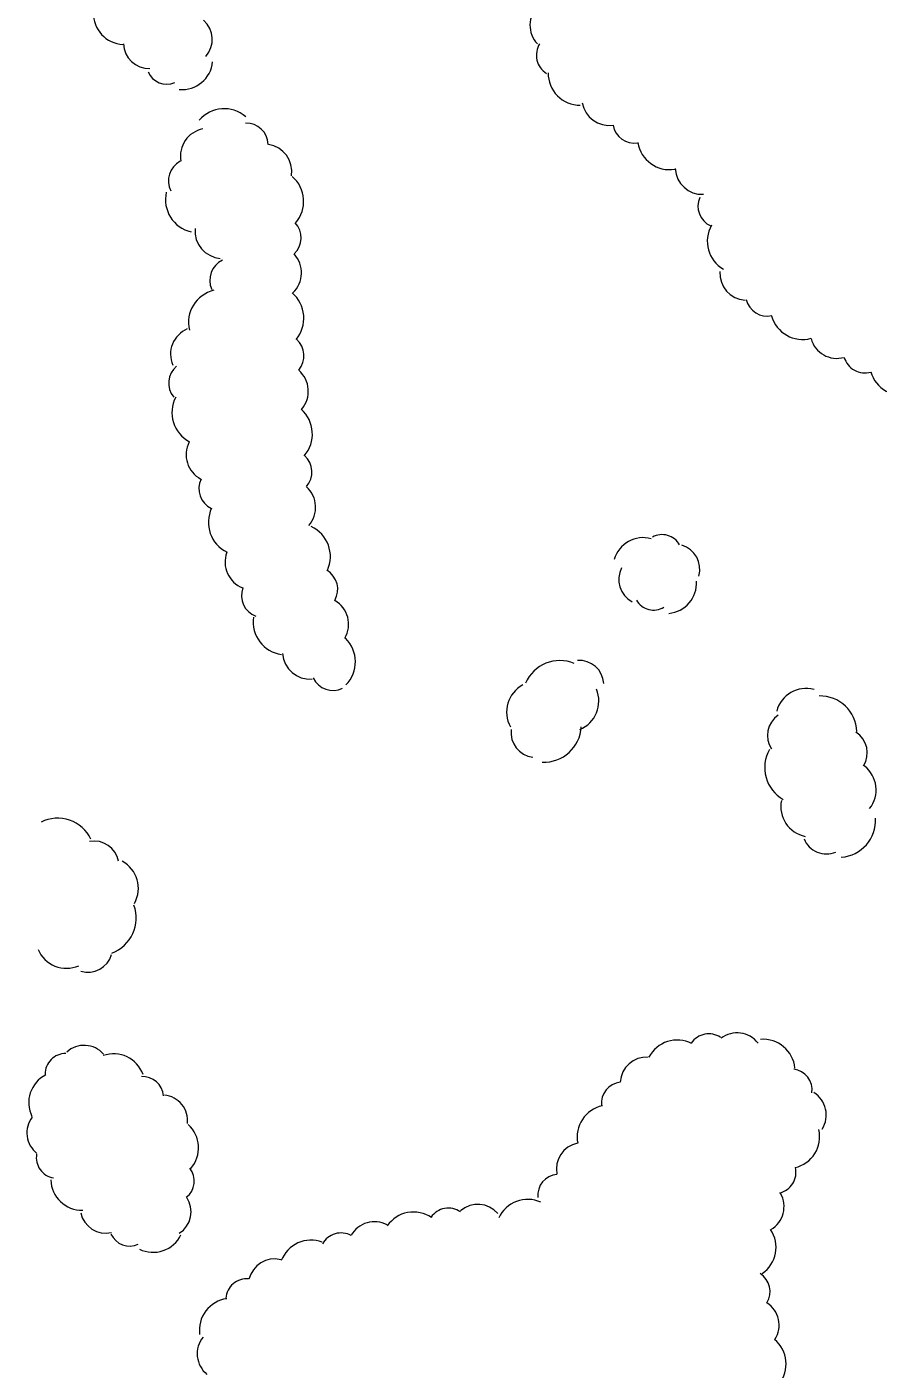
# Model space of a CAD drawing. Extents: x 2361284 to 2366480, y 6976556 to 6985346.
# Drawn here: x 2363882.4 to 2364106.7, y 6977041.6 to 6977395.1 of the extents above; entities that cross this region are included whole.
import ezdxf

# ---------------------------------------------------------------- set-up
doc = ezdxf.new("R2010")
doc.units = 0
doc.header["$LTSCALE"] = 1.9
doc.layers.add('16', color=7, linetype='Continuous', lineweight=13)

msp = doc.modelspace()

# ---------------------------------------------------------------- linework, layer by layer
at = {"layer": '16'}
for centre, radius, start, end in [((2364022.051, 6977395.468), 7.086, 133.45598, 223.45598), ((2363908.006, 6977398.55), 8.083, 177.70237, 267.70237), ((2363924.503, 6977391.755), 6.739, 318.6845, 48.6845), ((2363914.572, 6977390.831), 6.739, 181.79201, 271.79201), ((2364022.315, 6977387.618), 5.663, 147.91788, 237.91788), ((2363919.268, 6977385.351), 5.385, 202.90639, 292.90639), ((2363923.273, 6977386.643), 8.083, 264.7298, 354.7298), ((2364028.234, 6977382.937), 8.499, 179.77596, 269.77596), ((2363934.382, 6977364.815), 8.703, 49.27992, 139.27992), ((2364035.763, 6977376.212), 7.086, 189.08259, 279.08259), ((2363940.187, 6977363.954), 5.798, 1.70984, 91.70984), ((2364042.496, 6977370.1), 5.663, 189.1031, 279.1031), ((2363930.089, 6977361.052), 7.256, 100.38954, 190.38954), ((2363944.945, 6977356.962), 7.256, 351.34785, 81.34785), ((2364051.777, 6977365.972), 8.499, 189.14076, 279.14076), ((2363925.481, 6977354.54), 5.798, 117.37616, 207.37616), ((2364060.351, 6977358.057), 7.086, 182.5772, 272.5772), ((2363946.609, 6977349.121), 8.703, 319.10917, 49.10917), ((2363927.607, 6977349.58), 8.703, 167.0653, 257.0653), ((2364064.902, 6977347.856), 5.663, 155.99006, 245.99006), ((2363933.925, 6977341.343), 7.256, 175.23946, 265.23946), ((2363948.839, 6977339.536), 5.798, 313.09874, 43.09874), ((2364070.201, 6977338.609), 8.499, 150.21741, 240.21741), ((2363936.367, 6977328.365), 5.798, 114.87135, 204.87135), ((2363947.506, 6977330.319), 7.256, 313.09874, 43.09874), ((2364072.092, 6977330.173), 7.086, 176.35089, 266.35089), ((2363933.678, 6977317.235), 8.703, 103.33615, 193.33615), ((2363946.673, 6977318.378), 8.703, 319.6982, 49.6982), ((2364077.488, 6977324.564), 5.663, 192.76379, 282.76379), ((2364086.811, 6977321.252), 8.499, 195.47159, 285.47159), ((2363927.487, 6977308.839), 7.256, 113.00899, 203.00899), ((2363949.623, 6977308.432), 5.798, 319.32826, 49.32826), ((2364095.868, 6977314.866), 7.086, 195.47159, 285.47159), ((2363925.547, 6977301.289), 5.798, 130.03354, 220.03354), ((2364103.234, 6977309.591), 5.663, 195.91036, 285.91036), ((2363949.298, 6977299.124), 7.256, 319.32826, 49.32826), ((2364112.941, 6977306.587), 8.499, 195.91036, 285.91036), ((2363929.31, 6977293.512), 8.703, 152.30297, 242.30297), ((2363948.912, 6977287.848), 8.703, 318.7075, 48.7075), ((2363931.598, 6977282.407), 7.256, 152.30297, 242.30297), ((2363951.695, 6977277.845), 5.798, 318.45348, 48.45348), ((2363933.512, 6977273.467), 5.798, 154.39364, 244.39364), ((2363951.229, 6977268.543), 7.256, 318.45348, 48.45348), ((2363938.915, 6977264.577), 8.703, 154.39364, 244.39364), ((2363953.666, 6977255.574), 8.703, 335.30354, 65.30354), ((2364044.8, 6977252.662), 7.908, 74.40982, 164.40982), ((2364049.805, 6977256.085), 5.269, 29.11649, 119.11649), ((2363941.855, 6977254.14), 7.256, 159.36645, 249.36645), ((2364053.142, 6977252.228), 6.593, 344.04194, 74.04194), ((2363958.51, 6977246.94), 5.798, 329.98234, 59.98234), ((2364044.948, 6977249.521), 6.593, 152.18991, 242.18991), ((2364050.938, 6977248.511), 7.908, 274.50399, 4.50399), ((2363944.739, 6977245.284), 5.798, 159.36645, 249.36645), ((2363959.911, 6977237.732), 7.256, 329.98234, 59.98234), ((2364047.567, 6977246.77), 5.269, 210.71998, 300.71998), ((2363950.715, 6977238.393), 8.703, 172.07075, 262.07075), ((2363960.255, 6977227.867), 8.703, 315.52809, 45.52809), ((2363956.992, 6977230.549), 7.256, 184.25635, 274.25635), ((2364022.819, 6977218.381), 9.802, 66.95054, 156.95054), ((2364027.905, 6977221.732), 6.531, 3.58833, 93.58833), ((2363963.077, 6977226.119), 5.798, 205.5039, 295.5039), ((2364016.986, 6977214.613), 8.172, 118.51731, 208.51731), ((2364024.939, 6977217.553), 8.172, 292.59644, 22.59644), ((2364087.741, 6977212.821), 8.03, 74.93603, 164.93603), ((2364091.45, 6977209.239), 9.631, 1.4932, 91.4932), ((2364083.977, 6977208.482), 6.417, 123.86362, 213.86362), ((2364016.49, 6977209.242), 6.531, 173.18216, 263.18216), ((2364018.674, 6977211.23), 9.802, 267.31894, 357.31894), ((2364097.457, 6977203.887), 6.417, 327.64822, 57.64822), ((2364086.462, 6977199.996), 9.631, 150.39228, 240.39228), ((2364098.151, 6977194.119), 8.03, 322.12862, 52.12862), ((2364089.094, 6977189.769), 8.03, 168.67704, 258.67704), ((2363890.453, 6977176.855), 9.824, 26.12923, 116.12923), ((2364096.379, 6977186.021), 9.631, 273.83215, 3.83215), ((2364093.124, 6977183.685), 6.417, 202.50274, 292.50274), ((2363900.141, 6977174.094), 6.545, 11.06777, 101.06777), ((2363903.564, 6977168.193), 8.191, 331.24963, 61.24963), ((2363901.36, 6977160.383), 9.824, 290.35297, 20.35297), ((2363892.848, 6977155.341), 8.191, 203.04968, 293.04968), ((2363898.434, 6977152.669), 6.545, 253.60195, 343.60195), ((2364053.759, 6977119.912), 8.352, 62.78934, 152.78934), ((2364062.103, 6977124.326), 5.565, 56.15958, 146.15958), ((2364069.546, 6977123.187), 6.964, 37.37728, 127.37728), ((2364076.467, 6977120.092), 8.352, 5.12513, 95.12513), ((2363892.631, 6977119.249), 5.456, 90.1883, 180.1883), ((2363897.47, 6977120.021), 6.827, 41.87958, 131.87958), ((2363905.279, 6977116.443), 8.188, 19.7927, 109.7927), ((2364045.714, 6977116.801), 6.964, 86.79824, 176.79824), ((2363891.045, 6977111.754), 8.188, 116.47476, 206.47476), ((2363912.918, 6977113.181), 5.456, 3.72909, 93.72909), ((2364083.771, 6977115.06), 5.565, 352.84985, 82.84985), ((2363917.918, 6977106.969), 6.827, 353.97896, 83.97896), ((2364039.374, 6977111.633), 5.565, 96.44365, 186.44365), ((2364086.082, 6977108.499), 6.964, 328.06552, 58.06552), ((2364035.75, 6977102.755), 8.352, 101.61208, 191.61208), ((2363889.189, 6977103.824), 6.827, 142.54767, 232.54767), ((2363919.445, 6977099.897), 8.188, 318.23551, 48.23551), ((2364082.964, 6977102.79), 8.352, 282.88784, 12.88784), ((2364028.891, 6977094.298), 6.964, 101.61208, 191.61208), ((2363890.314, 6977097.303), 5.456, 170.22766, 260.22766), ((2363921.042, 6977091.156), 5.456, 307.92892, 37.92892), ((2364022.562, 6977087.304), 5.565, 94.95504, 184.95504), ((2364079.514, 6977093.42), 5.565, 282.88784, 12.88784), ((2363896.886, 6977091.634), 8.188, 181.41843, 271.41843), ((2363918.816, 6977083.07), 6.827, 303.15616, 33.15616), ((2364014.371, 6977077.945), 8.352, 65.61456, 155.61456), ((2364074.963, 6977084.379), 6.964, 300.1124, 30.1124), ((2363903.242, 6977084.208), 6.827, 192.04289, 282.04289), ((2363984.259, 6977074.614), 8.352, 55.54766, 145.54766), ((2363993.487, 6977078.426), 5.565, 55.54766, 145.54766), ((2364001.229, 6977078.012), 6.964, 40.71839, 130.71839), ((2363973.979, 6977073.442), 6.964, 61.35147, 151.35147), ((2363909.478, 6977079.444), 5.456, 204.59923, 294.59923), ((2363915.624, 6977080.532), 8.188, 243.97642, 333.97642), ((2363957.242, 6977067.199), 8.352, 69.23055, 159.23055), ((2363965.177, 6977071.886), 5.565, 61.35147, 151.35147), ((2364071.459, 6977073.685), 8.352, 304.08459, 34.08459), ((2363947.686, 6977063.635), 6.964, 76.60384, 166.60384), ((2363940.352, 6977059.813), 5.565, 85.43065, 175.43065), ((2364072.682, 6977062.041), 5.565, 327.60673, 57.60673), ((2363936.18, 6977051.861), 8.352, 97.82302, 187.82302), ((2364073.66, 6977053.156), 6.964, 327.60673, 57.60673), ((2363934.223, 6977045.628), 6.964, 141.00876, 231.00876), ((2364074.123, 6977042.95), 8.352, 320.60335, 50.60335)]:
    msp.add_arc(centre, radius, start, end, dxfattribs=at)

doc.saveas('drawing.dxf')
